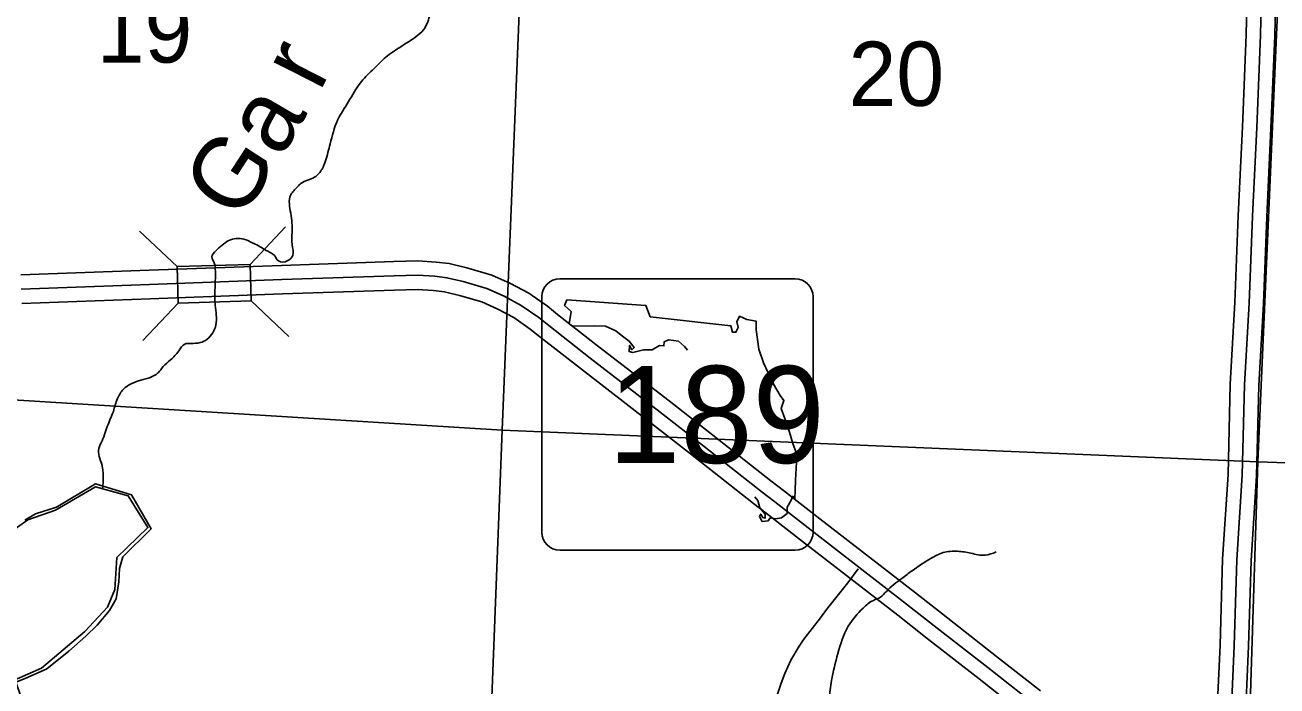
# Model space of a CAD drawing. Extents: x 1219626 to 1426462, y 456797 to 752399.
# Drawn here: x 1310335 to 1319105, y 541565 to 546194 of the extents above; entities that cross this region are included whole.
import ezdxf

# ---------------------------------------------------------------- set-up
doc = ezdxf.new("R2010")
doc.units = 0
for name, color, linetype in [('Bridges', 7, 'Continuous'), ('Lakes and Ponds', 7, 'Continuous'), ('Local Roads Paved', 7, 'Continuous'), ('Narrow River Creek and Branch and Slough', 7, 'Continuous'), ('Narrow River Creek and Branch and Slough Text', 7, 'Continuous'), ('Roadshilelds State Highways', 7, 'Continuous'), ('Section Lines', 7, 'Continuous'), ('Section Numbers', 7, 'Continuous'), ('State Route Divided Highway Outline and Fill', 7, 'Continuous'), ('State Routes Highway Center Lines', 7, 'Continuous')]:
    doc.layers.add(name, color=color, linetype=linetype)

msp = doc.modelspace()

# ---------------------------------------------------------------- linework, layer by layer
at = {"layer": 'Bridges'}
for p, q in [((1311400.2, 544502.9), (1311136.9, 544751.3)), ((1311912, 544517.8), (1312160.4, 544781.2)), ((1311407.7, 544247), (1311159.3, 543983.6)), ((1311919.5, 544261.9), (1312182.8, 544013.5))]:
    msp.add_line(p, q, dxfattribs=at)
msp.add_lwpolyline([(1311400.2, 544502.9), (1311912, 544517.8), (1311919.5, 544261.9), (1311407.7, 544247)], close=True, dxfattribs=at)
at = {"layer": 'Lakes and Ponds'}
for points in [[(1310912.5, 542116.7), (1310964, 542241.7), (1310978.7, 542464.4), (1311195.5, 542674), (1311058, 542896.6), (1310828, 542960.8), (1310548.7, 542795.3), (1310353.9, 542729.1), (1310210.6, 542626.2)], [(1310258.3, 541605.6), (1310449.4, 541690.1), (1310754.5, 541947.5), (1310912.5, 542116.7)]]:
    msp.add_lwpolyline(points, dxfattribs=at)
at = {"layer": 'Local Roads Paved'}
msp.add_lwpolyline([(1316171.5, 542384.3), (1316099.9, 542288.5), (1315950.1, 542100), (1315906.6, 542042.9), (1315790.5, 541893.1), (1315757.7, 541843.8), (1315700.6, 541746.1), (1315658.1, 541653.3), (1315632, 541584.6), (1315604.9, 541500.5)], dxfattribs=at)
at = {"layer": 'Narrow River Creek and Branch and Slough'}
for points in [[(1315014.9, 550493.6), (1315029.2, 550407.7), (1315033.9, 550341), (1315043.5, 550269.5), (1315043.5, 550202.7), (1315024.4, 550150.2), (1314952.9, 550083.5), (1314809.9, 549978.6), (1314757.5, 549940.4), (1314624.1, 549783.1), (1314576.4, 549730.6), (1314543.1, 549659.1), (1314504.9, 549516.1), (1314476.3, 549425.5), (1314457.3, 549349.2), (1314423.9, 549301.5), (1314376.3, 549249), (1314333.4, 549215.7), (1314285.7, 549155.9), (1314176.1, 548936.5), (1314118.9, 548736.3), (1314085.6, 548664.8), (1314014.1, 548598), (1313842.5, 548512.2), (1313752, 548450.2), (1313675.7, 548388.2), (1313642.4, 548316.7), (1313587.6, 548225), (1313578, 548115.3), (1313563.7, 547981.8), (1313535.1, 547872.2), (1313473.2, 547671.9), (1313430.3, 547557.4), (1313377.9, 547428.7), (1313354, 547328.6), (1313344.5, 547252.3), (1313339.7, 547018.6), (1313306.4, 546885.1), (1313292.1, 546827.9), (1313244.4, 546723), (1313215.8, 546608.6), (1313201.5, 546494.1), (1313187.2, 546360.6), (1313168.2, 546255.7), (1313125.3, 546160.3), (1313072.9, 546112.6), (1312863.2, 545969.6), (1312767.9, 545879), (1312682.1, 545786.3), (1312601.1, 545657.5), (1312524.8, 545528.8), (1312472.4, 545361.9), (1312439, 545242.7), (1312415.2, 545185.5), (1312362.8, 545128.3), (1312267.5, 545085.3), (1312243.6, 545061.5), (1312196, 545004.3), (1312196, 544875.5), (1312205.5, 544742), (1312205.5, 544656.2), (1312210.3, 544579.9), (1312172.2, 544541.8), (1312110.2, 544541.8), (1312081.6, 544579.9), (1312019.7, 544618), (1311981.5, 544641.9), (1311933.9, 544665.7), (1311867.2, 544694.3), (1311762.3, 544684.8), (1311714.7, 544651.4), (1311671.8, 544613.3), (1311643.2, 544570.4), (1311662.2, 544522.7), (1311667, 544494.1), (1311667, 544231.8), (1311671.8, 544093.5), (1311609.8, 543993.4), (1311562.2, 543969.6), (1311495.4, 543964.8), (1311454.5, 543959.5), (1311411.6, 543911.8), (1311354.4, 543849.8), (1311302, 543802.1), (1311268.6, 543759.2), (1311197.1, 543721), (1311130.4, 543702), (1311073.2, 543678.1), (1311025.6, 543644.8), (1310982.7, 543578), (1310954.1, 543487.4)], [(1310954.1, 543487.4), (1310911.2, 543382.5), (1310868.3, 543268.1), (1310849.2, 543215.6), (1310858.8, 543158.4), (1310877.8, 543091.6), (1310882.6, 543048.7), (1310878.1, 542946.8)], [(1317137.8, 542503.8), (1317060.9, 542481.1), (1316961.4, 542494.7), (1316866.3, 542508.3), (1316766.8, 542499.2), (1316680.8, 542458.5), (1316549.6, 542372.5), (1316477.2, 542318.2), (1316368.6, 542227.6), (1316327.9, 542186.9), (1316278.1, 542164.2), (1316205.8, 542109.9), (1316101.7, 541983.2), (1316029.3, 541793), (1315984, 541602.9), (1315970.5, 541471.6), (1315975, 541399.2), (1316020.2, 541267.9), (1316101.7, 541059.6), (1316110.7, 540932.9), (1316074.5, 540828.8), (1315997.6, 540674.8), (1315961.4, 540575.2), (1315902.6, 540498.3), (1315834.7, 540376), (1315803.1, 540253.8), (1315843.8, 540081.8), (1315893.6, 540000.3), (1316002.1, 539832.5), (1316029.3, 539764.6), (1316038.3, 539705.8), (1316024.8, 539619.8), (1315966, 539524.7), (1315884.5, 539348.1), (1315843.8, 539280.2), (1315780.4, 539194.2), (1315671.9, 539067.5), (1315563.3, 538909), (1315513.5, 538791.3), (1315454.7, 538555.9), (1315400.4, 538211.8), (1315355.1, 538030.8), (1315314.4, 537904), (1315260.1, 537786.3), (1315174.2, 537682.2), (1315074.6, 537614.3), (1314938.9, 537541.8), (1314889.1, 537502.6), (1314780.5, 537375.8), (1314708.1, 537262.6), (1314631.2, 537149.4), (1314567.9, 537040.8), (1314495.5, 536954.8), (1314386.9, 536823.5), (1314284.6, 536695.9)]]:
    msp.add_spline(points, degree=3, dxfattribs=at)
at = {"layer": 'Roadshilelds State Highways'}
for p, q in [((1315730.1, 544416.8), (1314080.1, 544416.8)), ((1313955.1, 544291.8), (1313955.1, 542641.8)), ((1315855.1, 542641.8), (1315855.1, 544291.8)), ((1314080.1, 542516.8), (1315730.1, 542516.8))]:
    msp.add_line(p, q, dxfattribs=at)
for points in [[(1314974.7, 543917.7), (1314955, 543943.1), (1314912.2, 543979.3), (1314842.9, 543989.2), (1314813.3, 543976), (1314810, 543946.4), (1314780.3, 543949.7), (1314727.6, 543920), (1314668.2, 543920), (1314592.4, 543900.2), (1314566, 543906.8), (1314569.3, 543949.7), (1314585.8, 543920), (1314602.3, 543936.5), (1314566, 543979.3), (1314510, 544022.2), (1314473.7, 544051.9), (1314401.2, 544084.9), (1314325.4, 544088.2), (1314170.5, 544084.9), (1314147.4, 544101.4), (1314160.6, 544187.1), (1314114.4, 544230), (1314130.9, 544269.6)], [(1314130.9, 544269.6), (1314684.7, 544230), (1314714.4, 544150.9), (1315278.1, 544088.2), (1315291.3, 544042), (1315314.3, 544042), (1315330.8, 544075), (1315320.9, 544114.6), (1315340.7, 544154.2), (1315390.2, 544131.1), (1315456.1, 544121.2), (1315456.1, 544058.5), (1315475.9, 543923.3), (1315508.8, 543827.6), (1315578.1, 543679.2), (1315624.2, 543600), (1315650.6, 543563.8), (1315630.8, 543507.7), (1315657.2, 543438.4), (1315690.1, 543342.8), (1315713.2, 543263.6), (1315739.6, 543194.4), (1315739.6, 543131.7), (1315733, 543006.4), (1315729.7, 542933.8), (1315726.4, 542877.7), (1315713.2, 542894.2), (1315696.7, 542857.9), (1315673.7, 542818.4), (1315673.7, 542772.2), (1315634.1, 542742.5), (1315591.2, 542735.9), (1315555, 542742.5), (1315541.8, 542722.7), (1315498.9, 542716.1), (1315479.2, 542752.4), (1315489.1, 542768.9), (1315502.2, 542745.8), (1315518.7, 542739.2), (1315518.7, 542768.9), (1315482.5, 542811.8), (1315469.3, 542864.5), (1315446.8, 542889.1)]]:
    msp.add_lwpolyline(points, dxfattribs=at)
for centre, start, end in [((1314080.1, 544291.8), 90, 180), ((1315730.1, 544291.8), 0, 90), ((1314080.1, 542641.8), 180, 270), ((1315730.1, 542641.8), 270, 0)]:
    msp.add_arc(centre, 125, start, end, dxfattribs=at)
at = {"layer": 'Section Lines'}
for p, q in [((1313897.1, 548743.4), (1313676.4, 543357.3)), ((1319206.4, 548475.7), (1318970.4, 543134.9)), ((1308477.9, 543678.6), (1313676.4, 543357.3)), ((1313676.4, 543357.3), (1313472.2, 538099.9)), ((1313676.4, 543357.3), (1318970.4, 543134.9)), ((1318970.4, 543134.9), (1318805, 537844.9)), ((1318970.4, 543134.9), (1324313.4, 542962.4))]:
    msp.add_line(p, q, dxfattribs=at)
at = {"layer": 'State Route Divided Highway Outline and Fill'}
for points in [[(1318679.9, 541258.6), (1318706, 541850.3), (1318723.5, 542452.9), (1318762.3, 543045.5), (1318777.8, 543677.7), (1318810.9, 544250.8), (1318833.2, 544858.6), (1318863.3, 545481.7), (1318889.4, 546125.6), (1318901, 546661.3)], [(1318679.9, 541258.6), (1318706, 541850.3), (1318723.5, 542452.9), (1318762.3, 543045.5), (1318777.8, 543677.7), (1318810.9, 544250.8), (1318833.2, 544858.6), (1318863.3, 545481.7), (1318889.4, 546125.6), (1318901, 546661.3)], [(1318879.7, 541250.9), (1318905.9, 541843), (1318923.3, 542443.5), (1318962.2, 543036.5), (1318977.7, 543669.5), (1319010.7, 544241.3), (1319033, 544850.2), (1319063.1, 545472.9), (1319089.3, 546119.4), (1319100.9, 546654.9)], [(1319100.9, 546654.9), (1319089.3, 546119.4), (1319063.1, 545472.9), (1319033, 544850.2), (1319010.7, 544241.3), (1318977.7, 543669.5), (1318962.2, 543036.5), (1318923.3, 542443.5), (1318905.9, 541843), (1318879.7, 541250.9)], [(1317448.6, 541530.5), (1317141.1, 541772.1), (1316765.7, 542065), (1316572.5, 542217.5), (1315903.7, 542735.7), (1315647.9, 542935.1), (1315558.9, 543001.9), (1315121.1, 543347.7), (1314846.1, 543562.4), (1314355.2, 543940.8), (1314065.9, 544167.2), (1313993.8, 544225.3), (1313863, 544316), (1313735.5, 544384.4), (1313604.8, 544442.9), (1313430.7, 544494.1), (1313306.9, 544523.2), (1313215.6, 544533.9), (1313087, 544543.1), (1312917.8, 544538.1), (1312130.5, 544510.9), (1311203.8, 544477), (1310304.6, 544444)], [(1310311.6, 544244.1), (1311211.2, 544277.1), (1312137.6, 544311.1), (1312924.2, 544338.2), (1313082.8, 544342.9), (1313196.8, 544334.7), (1313272.4, 544325.9), (1313379.5, 544300.7), (1313535.3, 544254.9), (1313647.2, 544204.8), (1313758.4, 544145.1), (1313874, 544065), (1313941.6, 544010.6), (1314232.5, 543782.9), (1314723.5, 543404.4), (1314997.6, 543190.4), (1315436.9, 542843.4), (1315526.4, 542776.2), (1315781, 542577.8), (1316449.3, 542059.9), (1316642.2, 541907.7), (1317017.8, 541614.6), (1317325.4, 541373)]]:
    msp.add_lwpolyline(points, dxfattribs=at)
at = {"layer": 'State Routes Highway Center Lines'}
for points in [[(1318779.8, 541254.8), (1318806, 541846.6), (1318823.4, 542448.2), (1318862.3, 543041), (1318877.8, 543673.6), (1318910.8, 544246.1), (1318933.1, 544854.4), (1318963.2, 545477.3), (1318989.4, 546122.5), (1319001, 546658.1)], [(1310308.1, 544344), (1311207.5, 544377), (1312134.1, 544411), (1312921, 544438.2), (1313084.9, 544443), (1313206.2, 544434.3), (1313289.7, 544424.6), (1313405.1, 544397.4), (1313570.1, 544348.9), (1313691.3, 544294.6), (1313810.7, 544230.5), (1313933.9, 544145.1), (1314003.8, 544088.9), (1314293.9, 543861.8), (1314784.8, 543483.4), (1315059.4, 543269), (1315497.9, 542922.6), (1315587.2, 542855.7), (1315842.4, 542656.8), (1316510.9, 542138.7), (1316703.9, 541986.4), (1317079.4, 541693.3), (1317387, 541451.7)], [(1310560.3, 540845.7), (1310535.6, 541003.1), (1310494.5, 541085.5), (1310429.6, 541198.9), (1310353.9, 541355.1), (1310271, 541591.9), (1310335.9, 541617.1), (1310487.2, 541685.6), (1310642.1, 541808.2), (1310761, 541912.7), (1310840.3, 541992), (1310926.7, 542092.9), (1310973.6, 542175.8), (1310991.6, 542294.8), (1310995.5, 542388), (1311020, 542470.5), (1311218.6, 542666.1), (1311081.6, 542904), (1310829.4, 542979.7), (1310555.6, 542817.5), (1310407.9, 542770.6), (1310332.3, 542727.4)]]:
    msp.add_lwpolyline(points, dxfattribs=at)

# ---------------------------------------------------------------- texts
at = {"layer": 'Narrow River Creek and Branch and Slough Text'}
for s, rotation, p in [('r', 62.93913, (1312397.8, 545718.2)), ('a', 59.66434, (1312127.3, 545256)), ('G', 57.04832, (1311835.8, 544806.8))]:
    msp.add_text(s, height=500, rotation=rotation, dxfattribs=at).set_placement(p)
at = {"layer": 'Roadshilelds State Highways'}
msp.add_text('189', height=680, dxfattribs=at).set_placement((1314420, 543126.8))
at = {"layer": 'Section Numbers'}
for s, p in [('19', (1310837.1, 545931.1)), ('20', (1316104.1, 545627.8))]:
    msp.add_text(s, height=450, rotation=0.00037, dxfattribs=at).set_placement(p)

doc.saveas('drawing.dxf')
